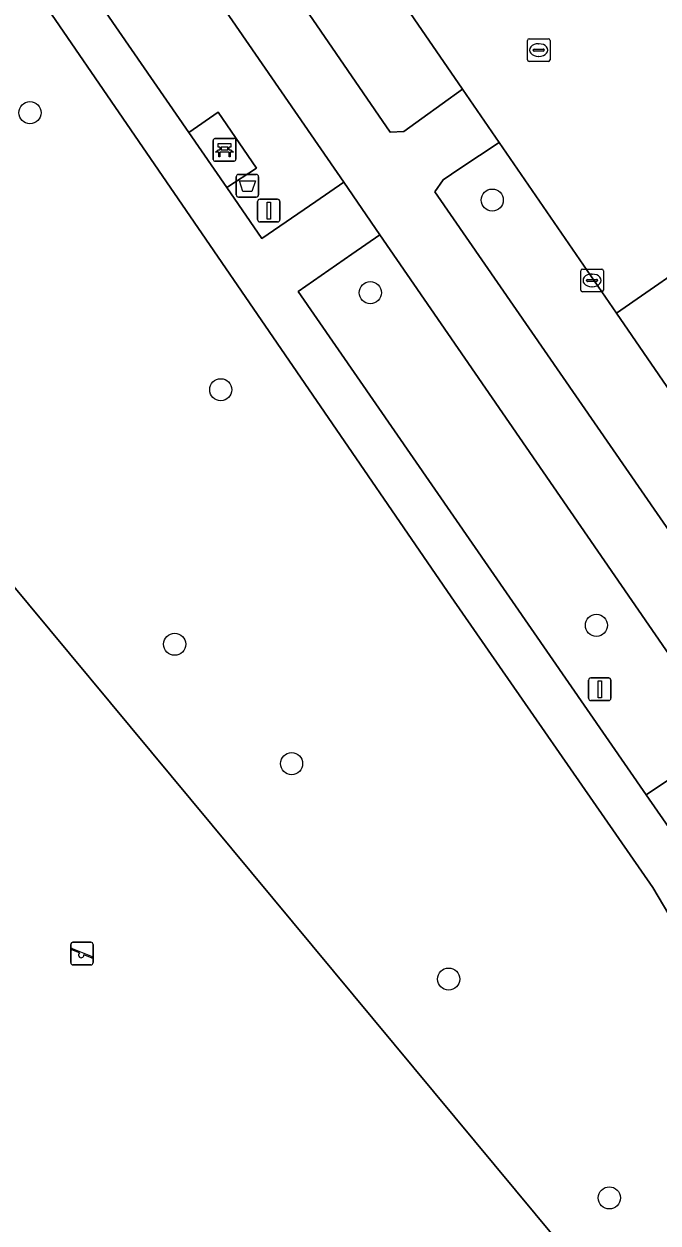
# Model space of a CAD drawing. Extents: x 159888 to 160761, y 384031 to 384750.
# Drawn here: x 160342.3 to 160370.4, y 384132 to 384185.1 of the extents above; entities that cross this region are included whole.
import ezdxf

# ---------------------------------------------------------------- set-up
doc = ezdxf.new("R2010")
doc.units = 0
for name, color, linetype in [('IMGEO_Afvalbak', 7, 'Continuous'), ('IMGEO_Bank', 7, 'Continuous'), ('IMGEO_Berm_groen', 7, 'Continuous'), ('IMGEO_Boom', 7, 'Continuous'), ('IMGEO_Fietspad_gesloten', 7, 'Continuous'), ('IMGEO_Groenvoorziening', 7, 'Continuous'), ('IMGEO_Hek', 7, 'Continuous'), ('IMGEO_Kolk', 7, 'Continuous'), ('IMGEO_Lichtmast', 7, 'Continuous'), ('IMGEO_Rijbaan_lokaal_open', 7, 'Continuous'), ('IMGEO_Rioolput', 7, 'Continuous'), ('IMGEO_Speelvoorziening', 7, 'Continuous'), ('IMGEO_Voetpad_halfverhard', 7, 'Continuous'), ('IMGEO_Voetpad_open', 7, 'Continuous')]:
    doc.layers.add(name, color=color, linetype=linetype)

msp = doc.modelspace()

# ---------------------------------------------------------------- linework, layer by layer
at = {"layer": 'IMGEO_Afvalbak'}
for p, q in [((160351.714, 384177.513), (160351.714, 384178.313)), ((160351.714, 384178.313), (160351.714, 384177.513)), ((160351.814, 384178.413), (160352.604, 384178.413)), ((160352.604, 384178.413), (160351.814, 384178.413)), ((160352.704, 384178.313), (160352.704, 384177.513)), ((160352.704, 384177.513), (160352.704, 384178.313)), ((160352.604, 384177.413), (160351.814, 384177.413)), ((160351.814, 384177.413), (160352.604, 384177.413))]:
    msp.add_line(p, q, dxfattribs=at)
msp.add_lwpolyline([(160351.857, 384178.127), (160352.561, 384178.127), (160352.412, 384177.657), (160352.006, 384177.657), (160351.857, 384178.127)], dxfattribs=at)
for centre, start, end in [((160351.814, 384178.313), 90, 180), ((160351.814, 384178.313), 90, 180), ((160352.604, 384178.313), 0, 90), ((160352.604, 384178.313), 360, 90), ((160351.814, 384177.513), 180, 270), ((160351.814, 384177.513), 180, 270), ((160352.604, 384177.513), 270, 0), ((160352.604, 384177.513), 270, 0)]:
    msp.add_arc(centre, 0.1, start, end, dxfattribs=at)
at = {"layer": 'IMGEO_Bank'}
for p, q in [((160350.699, 384179.075), (160350.699, 384179.916)), ((160350.699, 384179.916), (160350.699, 384179.075)), ((160350.774, 384180), (160351.615, 384180)), ((160351.615, 384180), (160350.774, 384180)), ((160351.699, 384179.925), (160351.699, 384179.084)), ((160351.699, 384179.084), (160351.699, 384179.925)), ((160351.396, 384179.398), (160351.003, 384179.398)), ((160351.008, 384179.506), (160351.008, 384179.612)), ((160351.052, 384179.612), (160351.052, 384179.506)), ((160351.34, 384179.618), (160351.058, 384179.618)), ((160351.058, 384179.5), (160351.34, 384179.5)), ((160351.346, 384179.506), (160351.346, 384179.612)), ((160351.39, 384179.612), (160351.39, 384179.506)), ((160351.624, 384179), (160350.783, 384179)), ((160350.783, 384179), (160351.624, 384179))]:
    msp.add_line(p, q, dxfattribs=at)
for points in [[(160351.002, 384179.618), (160350.916, 384179.618), (160350.916, 384179.779), (160351.479, 384179.779), (160351.479, 384179.618), (160351.396, 384179.618)], [(160350.946, 384179.398), (160350.804, 384179.398), (160350.916, 384179.5), (160351.002, 384179.5)], [(160350.996, 384179.391), (160350.996, 384179.184), (160350.953, 384179.184), (160350.953, 384179.391)], [(160351.396, 384179.5), (160351.479, 384179.5), (160351.591, 384179.398), (160351.452, 384179.398)], [(160351.446, 384179.391), (160351.446, 384179.184), (160351.402, 384179.184), (160351.402, 384179.391)]]:
    msp.add_lwpolyline(points, dxfattribs=at)
for centre, radius, start, end in [((160350.777, 384179.922), 0.0779, 92.4484, 184.2845), ((160350.777, 384179.922), 0.0779, 92.4484, 184.2845), ((160351.621, 384179.922), 0.0779, 2.4484, 94.2845), ((160351.621, 384179.922), 0.0779, 2.4484, 94.2845), ((160350.946, 384179.391), 0.00671, 2.8957, 87.1043), ((160351.003, 384179.391), 0.00671, 92.8957, 177.1043), ((160351.001, 384179.611), 0.00671, 2.8957, 87.1043), ((160351.001, 384179.507), 0.00671, 272.8957, 357.1043), ((160351.058, 384179.611), 0.00671, 92.8957, 177.1043), ((160351.058, 384179.507), 0.00671, 182.8957, 267.1043), ((160351.34, 384179.611), 0.00671, 2.8957, 87.1043), ((160351.34, 384179.507), 0.00671, 272.8957, 357.1043), ((160351.397, 384179.611), 0.00671, 92.8957, 177.1043), ((160351.397, 384179.507), 0.00671, 182.8957, 267.1043), ((160351.395, 384179.391), 0.00671, 2.8957, 87.1043), ((160351.452, 384179.391), 0.00671, 92.8957, 177.1043), ((160350.777, 384179.078), 0.0779, 182.4484, 274.2845), ((160350.777, 384179.078), 0.0779, 182.4484, 274.2845), ((160351.621, 384179.078), 0.0779, 272.4484, 4.2845), ((160351.621, 384179.078), 0.0779, 272.4484, 4.2845)]:
    msp.add_arc(centre, radius, start, end, dxfattribs=at)
at = {"layer": 'IMGEO_Berm_groen'}
for points in [[(160345.217, 384206.146), (160336.597, 384218.641), (160334.455, 384217.985), (160332.952, 384217.524), (160358.513, 384180.285), (160359.126, 384180.306), (160359.923, 384180.881), (160361.72, 384182.176), (160357.438, 384188.412), (160353.761, 384193.768), (160351.005, 384197.748)], [(160330.579, 384215.605), (160329.34, 384214.759), (160326.934, 384213.116), (160332.555, 384204.976), (160333.868, 384205.889), (160335.564, 384203.379), (160334.27, 384202.493), (160349.614, 384180.272), (160350.912, 384181.162), (160352.613, 384178.683), (160351.3, 384177.831), (160352.854, 384175.581), (160355.235, 384177.216), (160356.471, 384178.065)], [(160375.33, 384162.358), (160368.516, 384172.281), (160363.339, 384179.819), (160361.603, 384178.668), (160360.859, 384178.175), (160360.492, 384177.637), (160379.582, 384150.01), (160385.517, 384141.168), (160385.525, 384141.156), (160385.76, 384140.807), (160385.806, 384140.847), (160386.901, 384141.797), (160388.539, 384143.217), (160388.361, 384143.475), (160384.755, 384148.698)]]:
    msp.add_lwpolyline(points, close=True, dxfattribs=at)
for points in [[(160358.061, 384175.74), (160356.829, 384174.884), (160354.449, 384173.232), (160369.836, 384150.975), (160371.081, 384151.826), (160372.839, 384149.363), (160371.567, 384148.472), (160371.863, 384148.044), (160377.195, 384141.113), (160380.392, 384136.556)], [(160381.089, 384136.417), (160382.45, 384137.684), (160383.579, 384138.735), (160383.338, 384139.04), (160358.061, 384175.74)]]:
    msp.add_lwpolyline(points, dxfattribs=at)
at = {"layer": 'IMGEO_Boom'}
for centre in [(160342.6, 384181.141), (160363.03, 384177.279), (160357.64, 384173.184), (160351.034, 384168.892), (160367.636, 384158.474), (160348.996, 384157.639), (160354.163, 384152.359), (160361.103, 384142.829), (160368.206, 384133.158)]:
    msp.add_circle(centre, 0.489, dxfattribs=at)
at = {"layer": 'IMGEO_Fietspad_gesloten'}
for points in [[(160300.173, 384259.725), (160301.925, 384257.178), (160328.105, 384219.124), (160330.579, 384215.605), (160356.471, 384178.065), (160358.061, 384175.74), (160383.338, 384139.04), (160385.76, 384140.807), (160385.525, 384141.156), (160385.517, 384141.168), (160379.582, 384150.01), (160360.492, 384177.637)], [(160360.492, 384177.637), (160360.859, 384178.175), (160361.603, 384178.668), (160363.339, 384179.819), (160361.72, 384182.176), (160359.923, 384180.881), (160359.126, 384180.306), (160358.513, 384180.285), (160332.952, 384217.524), (160330.691, 384220.794), (160330.585, 384220.947), (160304.748, 384258.435)]]:
    msp.add_lwpolyline(points, dxfattribs=at)
at = {"layer": 'IMGEO_Groenvoorziening'}
for points in [[(160379.114, 384131.705), (160377.405, 384134.588), (160370.126, 384146.885), (160361.208, 384159.738), (160341.819, 384188.043), (160325.298, 384211.947), (160324.232, 384211.719), (160324.433, 384211.38), (160322.632, 384210.572), (160319.754, 384208.536), (160313.496, 384204.041), (160313.367, 384203.165), (160321.048, 384207.962), (160325.432, 384203.375), (160328.611, 384198.863), (160330.219, 384195.884), (160330.107, 384193.696), (160325.821, 384189.834), (160320.203, 384186.297), (160370.292, 384125.992)], [(160370.292, 384125.992), (160320.203, 384186.297), (160318.655, 384188.161), (160316.691, 384188.671), (160319.628, 384184.619), (160328.653, 384173.223), (160330.227, 384171.495), (160325.372, 384167.785), (160327.414, 384166.338), (160328.876, 384167.724), (160340.256, 384158.859), (160332.43, 384139.846), (160332.622, 384139.756), (160333.148, 384140.09), (160335.005, 384140.566), (160338.03, 384139.053), (160338.903, 384136.777), (160339.853, 384133.194), (160339.995, 384130.787)]]:
    msp.add_lwpolyline(points, dxfattribs=at)
at = {"layer": 'IMGEO_Hek'}
msp.add_lwpolyline([(160316.691, 384188.671), (160318.655, 384188.161), (160320.203, 384186.297), (160370.292, 384125.992), (160324.007, 384087.931), (160277.589, 384144.414)], dxfattribs=at)
at = {"layer": 'IMGEO_Kolk'}
for p, q in [((160366.942, 384173.299), (160366.942, 384174.151)), ((160367.017, 384174.225), (160367.869, 384174.225)), ((160367.43, 384174.005), (160367.455, 384174.005)), ((160367.943, 384174.151), (160367.943, 384173.299)), ((160367.201, 384173.719), (160367.201, 384173.731)), ((160367.639, 384173.682), (160367.241, 384173.682)), ((160367.244, 384173.768), (160367.642, 384173.768)), ((160367.453, 384173.445), (160367.428, 384173.445)), ((160367.685, 384173.731), (160367.685, 384173.719)), ((160367.869, 384173.225), (160367.017, 384173.225))]:
    msp.add_line(p, q, dxfattribs=at)
for points in [[(160366.942, 384173.299), (160366.942, 384174.151)], [(160367.017, 384174.225), (160367.869, 384174.225)], [(160367.943, 384174.151), (160367.943, 384173.299)], [(160367.869, 384173.225), (160367.017, 384173.225)]]:
    msp.add_lwpolyline(points, dxfattribs=at)
for centre, radius, start, end in [((160367.019, 384174.149), 0.0765, 91.552, 178.448), ((160367.019, 384174.149), 0.0765, 91.552, 178.448), ((160367.867, 384174.149), 0.0765, 1.552, 88.448), ((160367.867, 384174.149), 0.0765, 1.552, 88.448), ((160367.241, 384173.728), 0.0403, 85.8775, 175.7526), ((160367.238, 384173.718), 0.0366, 178.938, 274.7102), ((160367.642, 384173.725), 0.043, 264.8664, 352.4533), ((160367.646, 384173.73), 0.0386, 1.7309, 96.639), ((160367.019, 384173.301), 0.0765, 181.552, 268.448), ((160367.019, 384173.301), 0.0765, 181.552, 268.448), ((160367.867, 384173.301), 0.0765, 271.552, 358.448), ((160367.867, 384173.301), 0.0765, 271.552, 358.448)]:
    msp.add_arc(centre, radius, start, end, dxfattribs=at)
for centre, major_axis, ratio, start_param, end_param in [((160367.429, 384173.725), (-0.387, 0.002), 0.722429, 4.712389, 7.853982), ((160367.454, 384173.725), (-0.39, 0.002), 0.717154, 1.570796, 4.712389)]:
    msp.add_ellipse(centre, major_axis=major_axis, ratio=ratio, start_param=start_param, end_param=end_param, dxfattribs=at)
at = {"layer": 'IMGEO_Lichtmast'}
for p, q in [((160352.657, 384176.413), (160352.657, 384177.213)), ((160352.657, 384177.213), (160352.657, 384176.413)), ((160352.757, 384177.313), (160353.547, 384177.313)), ((160353.547, 384177.313), (160352.757, 384177.313)), ((160353.647, 384177.213), (160353.647, 384176.413)), ((160353.647, 384176.413), (160353.647, 384177.213)), ((160353.547, 384176.313), (160352.757, 384176.313)), ((160352.757, 384176.313), (160353.547, 384176.313)), ((160367.287, 384155.247), (160367.287, 384156.047)), ((160367.287, 384156.047), (160367.287, 384155.247)), ((160367.387, 384156.147), (160368.177, 384156.147)), ((160368.177, 384156.147), (160367.387, 384156.147)), ((160368.277, 384156.047), (160368.277, 384155.247)), ((160368.277, 384155.247), (160368.277, 384156.047)), ((160368.177, 384155.147), (160367.387, 384155.147)), ((160367.387, 384155.147), (160368.177, 384155.147))]:
    msp.add_line(p, q, dxfattribs=at)
for points in [[(160353.077, 384177.188), (160353.227, 384177.188), (160353.227, 384176.438), (160353.077, 384176.438), (160353.077, 384177.188)], [(160367.707, 384156.022), (160367.857, 384156.022), (160367.857, 384155.272), (160367.707, 384155.272), (160367.707, 384156.022)]]:
    msp.add_lwpolyline(points, dxfattribs=at)
for centre, start, end in [((160352.757, 384177.213), 90, 180), ((160352.757, 384177.213), 90, 180), ((160353.547, 384177.213), 0, 90), ((160353.547, 384177.213), 360, 90), ((160352.757, 384176.413), 180, 270), ((160352.757, 384176.413), 180, 270), ((160353.547, 384176.413), 270, 0), ((160353.547, 384176.413), 270, 0), ((160367.387, 384156.047), 90, 180), ((160367.387, 384156.047), 90, 180), ((160368.177, 384156.047), 0, 90), ((160368.177, 384156.047), 360, 90), ((160367.387, 384155.247), 180, 270), ((160367.387, 384155.247), 180, 270), ((160368.177, 384155.247), 270, 0), ((160368.177, 384155.247), 270, 0)]:
    msp.add_arc(centre, 0.1, start, end, dxfattribs=at)
at = {"layer": 'IMGEO_Rijbaan_lokaal_open'}
msp.add_lwpolyline([(160362.153, 384190.382), (160361.579, 384191.179), (160357.438, 384188.412), (160361.72, 384182.176), (160363.339, 384179.819), (160368.516, 384172.281), (160372.598, 384175.107), (160371.071, 384177.577)], dxfattribs=at)
msp.add_lwpolyline([(160372.786, 384174.83), (160372.598, 384175.107), (160368.516, 384172.281), (160375.33, 384162.358), (160384.755, 384148.698), (160388.361, 384143.475), (160392.514, 384146.283)], close=True, dxfattribs=at)
at = {"layer": 'IMGEO_Rioolput'}
for p, q in [((160364.584, 384183.484), (160364.584, 384184.336)), ((160364.659, 384184.41), (160365.511, 384184.41)), ((160365.072, 384184.19), (160365.097, 384184.19)), ((160365.585, 384184.336), (160365.585, 384183.484)), ((160364.843, 384183.904), (160364.843, 384183.916)), ((160365.281, 384183.867), (160364.883, 384183.867)), ((160364.886, 384183.953), (160365.284, 384183.953)), ((160365.095, 384183.63), (160365.07, 384183.63)), ((160365.327, 384183.916), (160365.327, 384183.904)), ((160365.511, 384183.41), (160364.659, 384183.41))]:
    msp.add_line(p, q, dxfattribs=at)
for points in [[(160364.584, 384183.484), (160364.584, 384184.336)], [(160364.659, 384184.41), (160365.511, 384184.41)], [(160365.585, 384184.336), (160365.585, 384183.484)], [(160365.511, 384183.41), (160364.659, 384183.41)]]:
    msp.add_lwpolyline(points, dxfattribs=at)
for centre, radius, start, end in [((160364.661, 384184.334), 0.0765, 91.552, 178.448), ((160364.661, 384184.334), 0.0765, 91.552, 178.448), ((160365.509, 384184.334), 0.0765, 1.552, 88.448), ((160365.509, 384184.334), 0.0765, 1.552, 88.448), ((160364.661, 384183.486), 0.0765, 181.552, 268.448), ((160364.661, 384183.486), 0.0765, 181.552, 268.448), ((160364.883, 384183.913), 0.0403, 85.8775, 175.7526), ((160364.88, 384183.903), 0.0366, 178.938, 274.7102), ((160365.284, 384183.91), 0.043, 264.8664, 352.4533), ((160365.288, 384183.915), 0.0386, 1.7309, 96.639), ((160365.509, 384183.486), 0.0765, 271.552, 358.448), ((160365.509, 384183.486), 0.0765, 271.552, 358.448)]:
    msp.add_arc(centre, radius, start, end, dxfattribs=at)
for centre, major_axis, ratio, start_param, end_param in [((160365.071, 384183.91), (-0.387, 0.002), 0.722429, 4.712389, 7.853982), ((160365.096, 384183.91), (-0.39, 0.002), 0.717154, 1.570796, 4.712389)]:
    msp.add_ellipse(centre, major_axis=major_axis, ratio=ratio, start_param=start_param, end_param=end_param, dxfattribs=at)
at = {"layer": 'IMGEO_Speelvoorziening'}
for p, q in [((160344.401, 384143.558), (160344.401, 384144.358)), ((160344.401, 384144.358), (160344.401, 384143.558)), ((160344.501, 384144.458), (160345.291, 384144.458)), ((160345.291, 384144.458), (160344.501, 384144.458)), ((160345.391, 384144.358), (160345.391, 384143.558)), ((160345.391, 384143.558), (160345.391, 384144.358)), ((160344.784, 384143.986), (160344.445, 384144.123)), ((160344.47, 384144.183), (160345.346, 384143.83)), ((160345.322, 384143.77), (160344.982, 384143.907)), ((160345.291, 384143.458), (160344.501, 384143.458)), ((160344.501, 384143.458), (160345.291, 384143.458))]:
    msp.add_line(p, q, dxfattribs=at)
for centre, radius, start, end in [((160344.501, 384144.358), 0.1, 90, 180), ((160344.501, 384144.358), 0.1, 90, 180), ((160345.291, 384144.358), 0.1, 0, 90), ((160345.291, 384144.358), 0.1, 360, 90), ((160344.458, 384144.153), 0.0327, 68.078, 248.078), ((160344.863, 384143.896), 0.12, 130.9928, 5.1632), ((160345.334, 384143.8), 0.0327, 248.078, 68.078), ((160344.501, 384143.558), 0.1, 180, 270), ((160344.501, 384143.558), 0.1, 180, 270), ((160345.291, 384143.558), 0.1, 270, 0), ((160345.291, 384143.558), 0.1, 270, 0)]:
    msp.add_arc(centre, radius, start, end, dxfattribs=at)
at = {"layer": 'IMGEO_Voetpad_halfverhard'}
msp.add_lwpolyline([(160356.829, 384174.884), (160358.061, 384175.74), (160356.471, 384178.065), (160355.235, 384177.216), (160352.854, 384175.581), (160351.3, 384177.831), (160349.614, 384180.272), (160334.27, 384202.493), (160332.555, 384204.976), (160326.934, 384213.116), (160325.298, 384211.947), (160341.819, 384188.043), (160361.208, 384159.738), (160370.126, 384146.885), (160377.405, 384134.588), (160380.392, 384136.556), (160377.195, 384141.113), (160371.863, 384148.044), (160371.567, 384148.472), (160369.836, 384150.975), (160354.449, 384173.232)], close=True, dxfattribs=at)
at = {"layer": 'IMGEO_Voetpad_open'}
for points in [[(160351.3, 384177.831), (160352.613, 384178.683), (160350.912, 384181.162), (160349.614, 384180.272)], [(160371.567, 384148.472), (160372.839, 384149.363), (160371.081, 384151.826), (160369.836, 384150.975)]]:
    msp.add_lwpolyline(points, close=True, dxfattribs=at)

doc.saveas('drawing.dxf')
